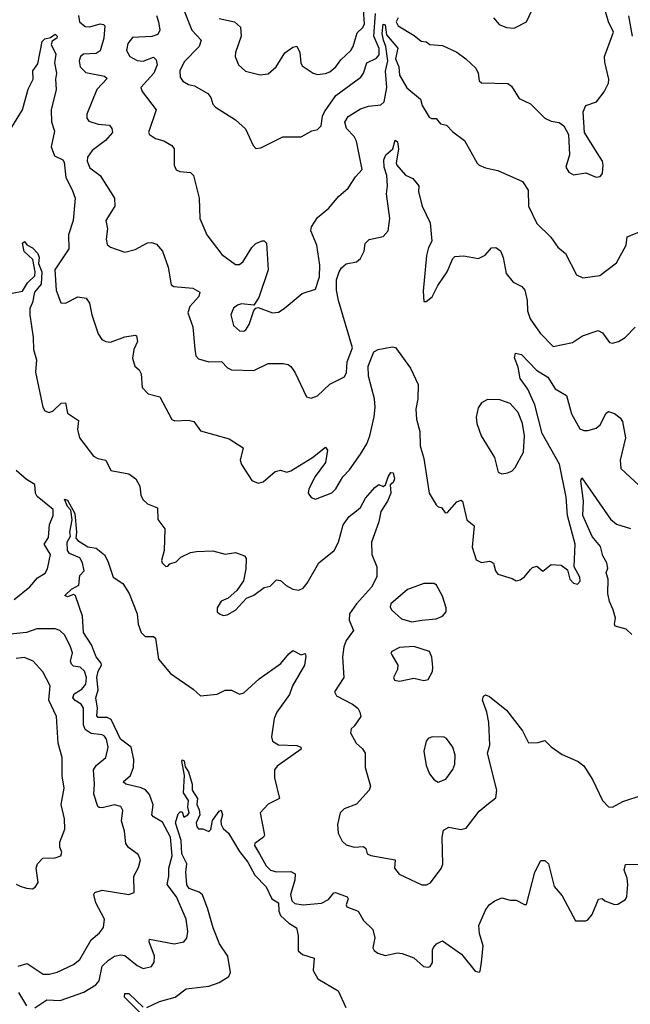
# Model space of a CAD drawing. Extents: x 1603745 to 1745082, y 385868 to 533966.
# Tile 325 of 646: x 1699692 to 1702672, y 433310 to 438115. Entities that reach past the tile are written whole.
import ezdxf

# ---------------------------------------------------------------- set-up
doc = ezdxf.new("R2010")
doc.units = 0

msp = doc.modelspace()

# ---------------------------------------------------------------- linework, layer by layer
at = {"layer": '0CON20XD'}
for points in [[(1700488.9, 438175), (1700531.2, 438065), (1700578.1, 438015), (1700568.5, 437985), (1700495, 437910), (1700473.8, 437865), (1700475.5, 437835), (1700488.1, 437815), (1700515, 437799.1), (1700545, 437793.1), (1700610, 437755), (1700624.2, 437735), (1700635, 437703.3), (1700648.3, 437688.3), (1700745, 437625.8), (1700793.2, 437583.2), (1700831.4, 437501.4), (1700845, 437486.7), (1700869.5, 437490.5), (1700975.9, 437544.1), (1701065, 437543.8), (1701117.8, 437572.2), (1701145, 437578.9), (1701162.4, 437597.6), (1701169.7, 437645), (1701178.8, 437665), (1701234.8, 437745.2), (1701356.5, 437835), (1701370.4, 437855), (1701386.8, 437905), (1701433.2, 437926.8), (1701446.2, 437943.8), (1701446.3, 437975), (1701420.8, 438035), (1701428.1, 438145)], [(1700665, 438121.8), (1700740, 438105), (1700768.8, 438078.8), (1700773.4, 438035), (1700745.4, 437955), (1700743.6, 437935), (1700760.5, 437895), (1700793.4, 437863.4), (1700865, 437845.5), (1700905, 437850.9), (1700944.1, 437885.9), (1700985.6, 437954.4), (1701025, 437982), (1701045, 437986.7), (1701059.5, 437955), (1701063.5, 437905), (1701070.3, 437890.3), (1701123.8, 437853.8), (1701145, 437847.5), (1701185, 437852.1), (1701205, 437860.6), (1701235.4, 437885), (1701259.9, 437920.1), (1701307.3, 437965), (1701319.7, 437985), (1701338.8, 438051.2), (1701365, 438075.6), (1701375, 438094.2), (1701369, 438165)], [(1702003.8, 438125), (1702032.1, 438092.1), (1702067.9, 438077.9), (1702105, 438074.5), (1702165, 438104.3), (1702195, 438166)], [(1699978.3, 438135), (1699983.4, 438105), (1700012.2, 438082.2), (1700035, 438080.6), (1700085, 438094.4), (1700101.7, 438091.7), (1700106.9, 438085), (1700102.5, 438025), (1700085, 437962.7), (1700065, 437950.8), (1700002.9, 437947.1), (1699988.2, 437935), (1699982.5, 437915), (1699987.3, 437885), (1700015, 437858), (1700105, 437840), (1700118.6, 437828.6), (1700069.1, 437775), (1700019.1, 437655), (1700018.9, 437635), (1700029.8, 437619.8), (1700075.3, 437605.3), (1700129.8, 437599.8), (1700141.1, 437585), (1700144.5, 437565), (1700110.4, 437525), (1700045, 437477.1), (1700023.3, 437445), (1700020.8, 437425), (1700035, 437392.5), (1700084.3, 437355), (1700154.4, 437245), (1700155.7, 437205), (1700112, 437135), (1700120, 437095), (1700114.3, 437045), (1700118.6, 437018.6), (1700134.5, 437004.5), (1700205, 436981.5), (1700255, 436994.4), (1700315, 437026.9), (1700335, 437028.6), (1700359.1, 437019.1), (1700389.2, 436985), (1700417, 436907), (1700431.1, 436821.1), (1700443.9, 436813.9), (1700537.5, 436805), (1700571.2, 436785), (1700565.6, 436765), (1700521.8, 436715), (1700512.5, 436685), (1700536.6, 436616.6), (1700546.9, 436506.9), (1700551.4, 436475), (1700565, 436460), (1700615, 436445.5), (1700677.3, 436447.3), (1700705.7, 436415.7), (1700725, 436407.1), (1700835, 436404), (1700905, 436438), (1700977.5, 436437.5), (1701001.7, 436431.7), (1701015, 436423.3), (1701034, 436395), (1701091.2, 436275), (1701115, 436267.5), (1701145, 436278.9), (1701205, 436336.7), (1701277.5, 436372.5), (1701286.4, 436393.6), (1701290, 436445), (1701315.8, 436514.2), (1701248.1, 436745), (1701238.6, 436795), (1701238.8, 436845), (1701250.3, 436885), (1701262, 436905), (1701285, 436923.8), (1701335, 436933.3), (1701355, 436949.4), (1701373.1, 436985), (1701377.2, 437022.8), (1701397.7, 437042.3), (1701465, 437056.9), (1701489.5, 437085), (1701498.8, 437145), (1701482.4, 437265), (1701487.7, 437305), (1701483.4, 437355), (1701470.4, 437395), (1701469.4, 437430.6), (1701478.2, 437455), (1701513.3, 437485), (1701525, 437527.5), (1701535, 437518.8), (1701539.8, 437485), (1701529.4, 437415), (1701532.5, 437405), (1701575, 437356.9), (1701610.6, 437340.6), (1701639.4, 437305), (1701637.8, 437275), (1701655.7, 437205), (1701694.4, 437124.4), (1701703.6, 437035), (1701686.7, 437003.3), (1701676.8, 436965), (1701660.9, 436790.9), (1701665, 436740), (1701675, 436740), (1701705, 436763.3), (1701732.4, 436817.6), (1701778, 436885), (1701805, 436950), (1701815, 436958.8), (1701857.5, 436962.5), (1701930.7, 436949.3), (1701964.1, 436965.9), (1701995, 437001.2), (1702015, 437003.3), (1702037.7, 436987.7), (1702052, 436955), (1702066.5, 436876.5), (1702100, 436835), (1702143.3, 436813.3), (1702156.4, 436795), (1702168.2, 436745), (1702170, 436695), (1702183.5, 436655), (1702231.9, 436585), (1702295, 436520), (1702390.5, 436539.5), (1702437.8, 436572.2), (1702515, 436597.8), (1702536.6, 436586.6), (1702569.8, 436539.8), (1702585, 436536.7), (1702615, 436544.1), (1702647.1, 436565), (1702696.2, 436615)], [(1700358.8, 438135), (1700370, 438105), (1700375.4, 438065), (1700366.7, 438043.3), (1700336.7, 438033.3), (1700242.1, 438027.9), (1700220.4, 437999.6), (1700213.4, 437965), (1700229.1, 437935), (1700265, 437915.9), (1700295, 437913.6), (1700345, 437931.9), (1700358.7, 437918.7), (1700362.1, 437895), (1700346.6, 437855), (1700282.9, 437785), (1700288.9, 437765), (1700358.6, 437675), (1700320.8, 437565), (1700326.2, 437555), (1700355, 437536), (1700395, 437524.2), (1700435, 437502), (1700445.8, 437485), (1700445.7, 437454.3), (1700446.2, 437405), (1700455, 437383.3), (1700473.9, 437373.9), (1700525, 437370), (1700540, 437355), (1700567.1, 437245), (1700570.5, 437145), (1700604.6, 437064.6), (1700679.1, 436969.1), (1700745, 436921.1), (1700765, 436920), (1700782.2, 436935), (1700825, 437003.8), (1700845, 437023.3), (1700875, 437036.7), (1700885, 437036.7), (1700896, 437025), (1700904, 436895), (1700859.7, 436760.3), (1700835, 436722.5), (1700775, 436727.9), (1700755, 436722.5), (1700735, 436707.1), (1700722.1, 436675), (1700735, 436622.5), (1700765, 436597.5), (1700785, 436595.6), (1700795, 436601.4), (1700811.9, 436628.1), (1700834, 436696), (1700845, 436707.5), (1700855, 436710), (1700925.8, 436684.2), (1700955, 436687.5), (1700982.5, 436705), (1701070.5, 436779.5), (1701135, 436800), (1701155, 436860), (1701156.5, 436916.5), (1701142.5, 437015), (1701112.7, 437085), (1701115.5, 437105), (1701145, 437150.6), (1701200.6, 437195), (1701247.4, 437252.6), (1701295, 437293.8), (1701330.9, 437349.1), (1701362.9, 437385), (1701335, 437521.9), (1701323.5, 437545), (1701286.7, 437585), (1701277.9, 437615), (1701295, 437642.5), (1701355, 437679.5), (1701395, 437693.5), (1701455, 437700), (1701471.1, 437715), (1701483.6, 437785), (1701476.4, 437863.6), (1701487.9, 437915), (1701479.3, 437985), (1701466.6, 438015), (1701461.3, 438048.7), (1701465, 438092.7), (1701475, 438090.6), (1701481.3, 438041.3), (1701536.8, 437976.8), (1701526.5, 437925), (1701542.2, 437885), (1701545.5, 437845), (1701582, 437782), (1701647.7, 437727.7), (1701656.4, 437696.4), (1701689.5, 437639.5), (1701702.3, 437632.3), (1701725, 437633.3), (1701745, 437607.5), (1701775, 437600), (1701805, 437568), (1701862, 437525), (1701924.3, 437415), (1701935, 437405.8), (1701965, 437392.5), (1702025, 437378.6), (1702145.5, 437325), (1702172.8, 437282.8), (1702175.8, 437205), (1702215, 437120), (1702283.9, 437053.9), (1702318.8, 437005), (1702355, 436974), (1702409.7, 436869.7), (1702440, 436855), (1702523, 436867), (1702605, 436928), (1702651.2, 437015), (1702656.2, 437055), (1702725, 437083.3)], [(1701538.3, 438125), (1701529.2, 438105), (1701538.9, 438085), (1701617.8, 438037.8), (1701650.5, 438010.5), (1701675, 438006.7), (1701693.9, 437993.9), (1701755, 437989.4), (1701825, 437956.2), (1701869.4, 437925), (1701918.3, 437878.3), (1701929.5, 437855), (1701935, 437816.7), (1701945, 437807.5), (1702075, 437804), (1702091.3, 437791.3), (1702130, 437730), (1702185, 437704), (1702255, 437634), (1702285, 437620), (1702325, 437614), (1702347.2, 437597.2), (1702370, 437555), (1702375.6, 437455), (1702357.5, 437395), (1702371.2, 437371.2), (1702395, 437358.8), (1702455, 437367.5), (1702505, 437346.2), (1702525, 437350), (1702535.7, 437365), (1702539.4, 437405), (1702535.6, 437425), (1702510.6, 437465), (1702448, 437565), (1702442.5, 437665), (1702455, 437696.2), (1702506.2, 437715), (1702545, 437763.3), (1702565.7, 437805), (1702567.5, 437825), (1702547.6, 437907.6), (1702546.7, 437935), (1702589.6, 438055), (1702566, 438105), (1702551.6, 438155)], [(1702682.4, 438035), (1702664.4, 438134.4)], [(1699640.3, 437569.7), (1699705.5, 437675), (1699733.7, 437776.3), (1699757.1, 437825), (1699756.2, 437865), (1699780.8, 437899.2), (1699801.8, 438008.2), (1699815, 438021.3), (1699841.5, 438028.5), (1699865, 438044.4), (1699874.4, 438035), (1699873.3, 438025), (1699850, 438010), (1699844.7, 437995), (1699867.9, 437947.9), (1699862.5, 437905), (1699871.7, 437855), (1699866.5, 437825), (1699870, 437775), (1699846.2, 437675), (1699847.6, 437617.6), (1699861.6, 437571.6), (1699844.7, 437495), (1699861.3, 437451.3), (1699901.7, 437431.7), (1699909.6, 437419.6), (1699916.7, 437345), (1699948.5, 437285), (1699962.1, 437245), (1699952.4, 437135), (1699930.8, 437065), (1699932.3, 436997.7), (1699863.9, 436895), (1699870, 436795), (1699893, 436733), (1699915, 436731.2), (1699975, 436763.1), (1700015.6, 436755.6), (1700032.2, 436732.2), (1700043.3, 436675), (1700075, 436582.5), (1700093.3, 436555), (1700112.5, 436545), (1700135, 436541.1), (1700205, 436567.1), (1700255, 436575.8), (1700262, 436572), (1700266.7, 436545), (1700249.1, 436505), (1700243.2, 436463.2), (1700253.8, 436425), (1700275, 436406.2), (1700285, 436387.5), (1700290.3, 436320.3), (1700318.7, 436288.7), (1700376.2, 436275), (1700433.9, 436163.9), (1700448.3, 436158.3), (1700515, 436160.6), (1700542.5, 436155), (1700575, 436109.2), (1700715, 436069.4), (1700783.3, 436025), (1700768, 435965), (1700774, 435945), (1700825, 435866), (1700855, 435853.6), (1700879.5, 435860.5), (1700939.1, 435910.9), (1700965, 435917.5), (1700995, 435907.5), (1701015, 435913.1), (1701121.1, 435978.9), (1701185, 436028.8), (1701193.8, 436013.8), (1701184.4, 435955), (1701134.2, 435885.8), (1701102.2, 435825), (1701100, 435805), (1701115, 435784), (1701135, 435775.7), (1701215, 435805.5), (1701235.5, 435825), (1701269.1, 435885), (1701301.5, 435918.5), (1701355, 435994.3), (1701386.4, 436045), (1701400.9, 436085), (1701422.4, 436177.6), (1701427, 436225), (1701423, 436265), (1701394.3, 436375), (1701392.8, 436425), (1701420.6, 436495), (1701440.6, 436505), (1701509.1, 436519.1), (1701525.6, 436515), (1701599.1, 436415), (1701637.1, 436335), (1701634.7, 436265), (1701624.7, 436215), (1701628.1, 436165), (1701644.7, 436105), (1701645.9, 436035), (1701663.5, 435973.5), (1701690, 435805), (1701725, 435747.5), (1701735, 435737.5), (1701750, 435735), (1701768.3, 435708.3), (1701779.3, 435710.7), (1701825, 435762.5), (1701845, 435770), (1701852.5, 435765), (1701874.1, 435674.1), (1701910, 435645), (1701900.7, 435540.7), (1701919.7, 435479.7), (1701945, 435466.2), (1701985, 435473.3), (1701995, 435470), (1702005, 435462.5), (1702014, 435425), (1702025, 435410), (1702095, 435388.8), (1702115, 435376.7), (1702135, 435381.2), (1702155, 435396.7), (1702185, 435432.5), (1702195, 435442.5), (1702215, 435447.5), (1702245, 435423.3), (1702285, 435456.2), (1702335, 435453.3), (1702365, 435430), (1702377.5, 435385), (1702394.5, 435364.5), (1702415, 435360), (1702427.1, 435375), (1702425.5, 435395), (1702397.5, 435445), (1702402, 435555), (1702366, 435695), (1702358.4, 435785), (1702326.7, 435946.7), (1702241.5, 436095), (1702205.6, 436235), (1702172, 436312), (1702134.3, 436364.3), (1702125, 436420), (1702106.5, 436465), (1702112.2, 436487.8), (1702141.2, 436481.2), (1702214.7, 436404.7), (1702269.9, 436369.9), (1702305, 436313.3), (1702360.9, 436280.9), (1702385, 436191.2), (1702425, 436119.2), (1702445, 436110), (1702465, 436110), (1702505, 436122.5), (1702525, 436137.5), (1702553.9, 436195), (1702565, 436202.5), (1702595, 436193.2), (1702622.3, 436172.3), (1702633.9, 436155), (1702648.1, 436075), (1702622.5, 435965), (1702625.5, 435925.5), (1702715, 435842.7)], [(1699655, 436780), (1699705, 436791.2), (1699729.3, 436830.7), (1699765.3, 436865), (1699767.9, 436885), (1699756.8, 436945), (1699714.5, 436984.5), (1699706.2, 437025), (1699715, 437032), (1699726.1, 437016.1), (1699755, 437001.6), (1699780.5, 436975), (1699786.3, 436955), (1699783.1, 436925), (1699799.7, 436885), (1699797.3, 436825), (1699764.8, 436785), (1699754.1, 436735), (1699742.2, 436705), (1699740.9, 436675), (1699757.9, 436565), (1699758.7, 436505), (1699773.3, 436455), (1699768.9, 436395), (1699805, 436224.2), (1699815, 436206.9), (1699835, 436197.5), (1699855, 436205.6), (1699895, 436244.2), (1699915, 436246.2), (1699924.6, 436194.6), (1699979.1, 436159.1), (1699974.5, 436114.5), (1699984.4, 436075), (1700052.9, 435985), (1700073.3, 435973.3), (1700112, 435965), (1700136.7, 435915), (1700225, 435899.5), (1700258.1, 435875), (1700278.8, 435838.8), (1700283.6, 435795), (1700293, 435773), (1700315, 435752.5), (1700365, 435732.5), (1700366.1, 435676.1), (1700400.5, 435630.5), (1700397.5, 435525), (1700383.9, 435476.1), (1700386.7, 435465)], [(1702045, 435898.5), (1702075, 435903.8), (1702095, 435913.6), (1702110.1, 435929.9), (1702150.7, 436005), (1702155.3, 436084.7), (1702146.2, 436145), (1702125, 436198.8), (1702085, 436242.1), (1702035, 436260.4), (1701975, 436261.6), (1701946.1, 436245), (1701929.2, 436220.8), (1701919.4, 436175), (1701922.6, 436145), (1701944.6, 436084.6), (1702008.9, 435978.9), (1702027.5, 435907.5), (1702045, 435898.5)], [(1699665, 435285.9), (1699741.8, 435348.2), (1699778.7, 435391.3), (1699816, 435414), (1699827.3, 435435), (1699842.5, 435505), (1699810.6, 435555), (1699831.7, 435588.3), (1699837.8, 435652.2), (1699855.4, 435695), (1699854.5, 435725), (1699777.6, 435787.6), (1699768.3, 435805), (1699765, 435847.1), (1699725, 435871), (1699675.4, 435915)], [(1700386.7, 435465), (1700405, 435446.7), (1700415, 435447.5), (1700425, 435460), (1700455, 435470), (1700478.1, 435491.9), (1700525, 435514.3), (1700555, 435520), (1700635, 435522.3), (1700695, 435506.8), (1700744.6, 435514.6), (1700788.8, 435498.8), (1700797.1, 435485), (1700795.8, 435435), (1700783.4, 435376.6), (1700751.1, 435328.9), (1700708.6, 435291.4), (1700675, 435278), (1700656, 435245), (1700655.9, 435225.9), (1700666.7, 435215), (1700685, 435207.5), (1700705, 435210), (1700745, 435233.8), (1700798.6, 435291.4), (1700835, 435306), (1700885, 435344), (1700915, 435350), (1700945, 435381.2), (1700965, 435378.8), (1700993.2, 435353.2), (1701025.5, 435335.5), (1701055, 435331.5), (1701075, 435341.1), (1701095, 435365.7), (1701151.5, 435465), (1701226, 435525), (1701247, 435565), (1701270.5, 435649.5), (1701299.5, 435690.5), (1701335, 435718.1), (1701355.9, 435735), (1701379.2, 435780.8), (1701425, 435832), (1701445, 435846.7), (1701465, 435837.5), (1701477.5, 435845), (1701489.4, 435885), (1701503.8, 435906.2), (1701515, 435904), (1701521.2, 435875), (1701515, 435856), (1701500, 435845), (1701502.5, 435805), (1701486.6, 435765), (1701454.6, 435715), (1701443.9, 435665), (1701408.8, 435565), (1701411.1, 435505), (1701435.5, 435445), (1701435, 435396.7), (1701409.6, 435345), (1701336.4, 435265), (1701302.2, 435215), (1701300, 435185), (1701321.4, 435135), (1701285.6, 435085), (1701273.3, 435055), (1701267.5, 435005), (1701274, 434905), (1701227.5, 434835), (1701237.5, 434815), (1701316.7, 434775), (1701342.5, 434755), (1701352.5, 434735), (1701357.5, 434715), (1701325, 434667.5), (1701310, 434655), (1701306.7, 434635), (1701334, 434585), (1701365, 434556.2), (1701377.5, 434535), (1701377.5, 434465), (1701403.8, 434375), (1701396.7, 434355), (1701335, 434286.7), (1701275.8, 434264.2), (1701256.2, 434245), (1701242.4, 434187.6), (1701246.2, 434145), (1701265, 434105.6), (1701285, 434087.5), (1701325, 434077.5), (1701369.3, 434079.3), (1701380.7, 434070.7), (1701387.5, 434045), (1701405, 434036.2), (1701525, 434015.7), (1701520.8, 433975), (1701543.3, 433945), (1701655, 433892.9), (1701676.8, 433893.2), (1701697.4, 433902.6), (1701748.1, 433971.9), (1701756.5, 433993.5), (1701753.1, 434125), (1701760.6, 434159.4), (1701786.1, 434173.9), (1701845, 434163.1), (1701870.9, 434169.1), (1701935, 434253.3), (1701980.3, 434289.7), (1702015, 434318), (1702020, 434355), (1701974.6, 434535), (1701986.2, 434575), (1701981.9, 434685), (1701972.2, 434735), (1701951.1, 434795), (1701955, 434813.3), (1701965, 434820), (1701985, 434812.5), (1702067.5, 434745), (1702145.7, 434645), (1702175, 434586.7), (1702223, 434587), (1702255, 434597.5), (1702286.1, 434566.1), (1702339.3, 434529.3), (1702417.5, 434495), (1702445, 434473.3), (1702486.8, 434406.8), (1702535.8, 434305), (1702565, 434274), (1702585, 434272), (1702635, 434299.2), (1702735, 434332.5)], [(1702678.7, 435115), (1702651.1, 435141.1), (1702598, 435155), (1702594.4, 435165), (1702600.4, 435195), (1702588.5, 435235), (1702570.5, 435275), (1702562.7, 435315), (1702564.5, 435385), (1702554.4, 435415), (1702561.9, 435438.1), (1702557.9, 435465), (1702538.5, 435498.5), (1702526.2, 435545), (1702485, 435592.3), (1702440.8, 435695), (1702443.6, 435765), (1702430, 435865), (1702435, 435880), (1702575, 435678.2), (1702605, 435653.8), (1702672.1, 435632.1)], [(1699765, 433293.2), (1699825, 433331.6), (1699889.1, 433329.1), (1700005, 433369.7), (1700062.9, 433405), (1700079.3, 433425), (1700095, 433495.7), (1700124.7, 433525.3), (1700155.3, 433544.7), (1700185, 433550.8), (1700205, 433547.7), (1700265, 433500), (1700295, 433484.4), (1700335, 433494.2), (1700348.5, 433515), (1700350.4, 433545), (1700324.3, 433615), (1700325, 433628), (1700445, 433604.3), (1700492.5, 433615), (1700507.9, 433632.1), (1700513.3, 433665), (1700503.8, 433725), (1700456.5, 433835), (1700410.9, 433895), (1700420.3, 433935), (1700419.6, 433975), (1700435.9, 434034.1), (1700427.9, 434125), (1700389.5, 434199.5), (1700344.5, 434224.5), (1700337.3, 434235), (1700343.7, 434283.7), (1700325, 434333.5), (1700305.9, 434355.9), (1700285, 434366.8), (1700210, 434385), (1700197.5, 434395), (1700233.4, 434426.6), (1700247.8, 434465), (1700248.6, 434505), (1700236.3, 434565), (1700183.9, 434603.9), (1700139.1, 434699.1), (1700119.1, 434709.1), (1700075, 434710.4), (1700067.7, 434717.7), (1700071.7, 434755), (1700063.2, 434805), (1700075.4, 434844.6), (1700068.2, 434905), (1700074.7, 434935.3), (1700090.4, 434965), (1700089.1, 434975), (1700065, 435005.4), (1700041.9, 435065), (1700002.7, 435125), (1699998.1, 435205), (1699965, 435303.8), (1699955, 435309.2), (1699925, 435298.9), (1699912.9, 435305), (1699945, 435335.7), (1699981.2, 435355), (1699985, 435402.5), (1700006.2, 435425), (1699998.5, 435465), (1699985, 435488.9), (1699935, 435510.4), (1699925.2, 435525), (1699924.2, 435565), (1699939.5, 435595), (1699937.1, 435615), (1699948.1, 435675), (1699941.5, 435721.5), (1699925, 435740), (1699910, 435775), (1699925, 435771.1), (1699960.8, 435705), (1699969.7, 435615), (1699966.5, 435585), (1699975, 435573.8), (1700025, 435542), (1700065, 435536.7), (1700105, 435503.3), (1700122.1, 435472.1), (1700148.8, 435395), (1700195, 435364.2), (1700226.9, 435315), (1700265.4, 435215), (1700270.3, 435165), (1700284, 435124), (1700305, 435104.5), (1700344.2, 435104.2), (1700355, 435097.5), (1700368.6, 434995), (1700427.3, 434925), (1700538.2, 434848.2), (1700575, 434815.8), (1700655, 434823.8), (1700695, 434842.5), (1700725, 434843.3), (1700764, 434824), (1700785, 434830), (1700861, 434899), (1700966.8, 434973.2), (1701005, 435020.8), (1701025, 435036), (1701065, 435016), (1701085, 435022.5), (1701088.8, 435008.8), (1701082.3, 434965), (1701023, 434865), (1701008.5, 434821.5), (1700946.9, 434735), (1700933.1, 434705), (1700920, 434615), (1700925, 434594.3), (1700955, 434576.8), (1701045, 434573.3), (1701063.8, 434565), (1701066, 434555), (1700948.5, 434471.5), (1700935.7, 434455), (1700935.6, 434415), (1700960, 434315), (1700905, 434287.5), (1700865.7, 434245), (1700886.9, 434135), (1700882, 434125), (1700840, 434095), (1700838, 434085), (1700862.9, 434045), (1700895, 433986), (1700916, 433965), (1700945, 433956.9), (1701015, 433958.5), (1701037.1, 433947.1), (1701034, 433915), (1701014, 433845), (1701019.6, 433815), (1701035, 433801.5), (1701075, 433794.7), (1701165, 433804.1), (1701199.2, 433820.8), (1701225, 433854.3), (1701233.8, 433856.2), (1701289.4, 433835), (1701295.6, 433825), (1701285.6, 433795), (1701289.2, 433785), (1701343.8, 433763.8), (1701369.3, 433719.3), (1701415.3, 433675.3), (1701424.5, 433635), (1701415.6, 433585), (1701421.8, 433571.8), (1701439.4, 433559.4), (1701475, 433547.8), (1701535, 433561.4), (1701558.3, 433558.3), (1701615, 433536.2), (1701662.5, 433495), (1701685, 433490.8), (1701695.8, 433495), (1701706.7, 433513.3), (1701707.1, 433575), (1701712.2, 433587.8), (1701726.2, 433605), (1701755, 433620), (1701848.8, 433555), (1701915, 433471.2), (1701935, 433466.7), (1701938.6, 433471.4), (1701945.5, 433515), (1701954.6, 433595), (1701936.7, 433655), (1701931.9, 433695), (1701965, 433770), (1701983.8, 433795), (1702010, 433815), (1702045, 433828.8), (1702085, 433818.8), (1702115, 433818.8), (1702155, 433796.2), (1702165, 433797.5), (1702205.7, 433955), (1702235, 434012.5), (1702255, 434012.5), (1702273.3, 433995), (1702300, 433885), (1702339.4, 433839.4), (1702405, 433717.5), (1702455, 433717.5), (1702465, 433722.5), (1702485, 433747.5), (1702516.4, 433823.6), (1702535, 433826.7), (1702547.5, 433815), (1702595, 433796.7), (1702610.7, 433799.3), (1702647.8, 433822.2), (1702654.4, 433835.6), (1702660, 433895), (1702657.2, 433925), (1702642.5, 433965), (1702648.2, 433991.8), (1702755, 433993.1)], [(1701605, 435176.5), (1701655, 435184.3), (1701725, 435191.2), (1701755.5, 435204.5), (1701772.9, 435225), (1701773.5, 435245), (1701755, 435301.2), (1701725.8, 435355), (1701714.1, 435364.1), (1701665, 435364.4), (1701585, 435334.4), (1701503.1, 435265), (1701500.3, 435250.3), (1701505.8, 435235), (1701555, 435190.5), (1701605, 435176.5)], [(1699685, 433496.7), (1699728.3, 433508.3), (1699806.4, 433456.4), (1699835, 433456.2), (1699875, 433466), (1699955, 433504), (1699985, 433528), (1700041.5, 433625), (1700081.2, 433658.8), (1700101.4, 433685), (1700106.5, 433725), (1700064.3, 433805.7), (1700054.2, 433845), (1700058.8, 433855), (1700095, 433866.4), (1700225, 433845.5), (1700250.8, 433855), (1700248.6, 433935), (1700272, 433978), (1700281.9, 434015), (1700270.9, 434040.9), (1700223.1, 434075), (1700209.6, 434095), (1700203.9, 434155), (1700189.3, 434205), (1700195.5, 434255), (1700185.6, 434275), (1700155, 434283.9), (1700095, 434268.9), (1700080.4, 434270.4), (1700073.9, 434275), (1700053.4, 434335), (1700056.7, 434385), (1700051.6, 434455), (1700064.4, 434475.6), (1700112.5, 434515), (1700123.8, 434565), (1700115, 434603.8), (1700105, 434619.2), (1700095, 434625.5), (1700041.5, 434631.5), (1700011.7, 434651.7), (1700003.6, 434673.6), (1700002.5, 434755), (1699991.8, 434775), (1699961.9, 434791.9), (1699951.3, 434805), (1699957.8, 434825), (1699995, 434848), (1700015, 434871.9), (1700018.4, 434905), (1700008.8, 434935), (1699987.5, 434955), (1699955, 434960.9), (1699945, 434969.6), (1699940.5, 434985), (1699949.2, 435025), (1699939.7, 435055), (1699911.9, 435111.9), (1699887.5, 435135), (1699865, 435143.1), (1699775, 435142.7), (1699724.5, 435124.5), (1699645, 435116.5)], [(1701545, 434887.5), (1701615, 434902.1), (1701665, 434890.9), (1701685, 434894.5), (1701706.4, 434933.6), (1701708.6, 434955), (1701703.7, 435003.7), (1701691.4, 435031.4), (1701615, 435055.5), (1701545, 435051.4), (1701507.7, 435032.3), (1701503.8, 435025), (1701508, 435015), (1701536.7, 434965), (1701535, 434943.3), (1701515.7, 434905), (1701521.5, 434891.5), (1701545, 434887.5)], [(1699675, 433896.2), (1699695, 433886.2), (1699725, 433876), (1699755, 433874), (1699767.9, 433882.1), (1699781.9, 433905), (1699771.9, 433975), (1699779.2, 433995), (1699805, 434022.5), (1699865.8, 434024.2), (1699892.5, 434035), (1699897, 434053), (1699887, 434077), (1699888, 434102), (1699911.4, 434165), (1699910, 434215), (1699894.6, 434285.4), (1699908.7, 434365), (1699898.4, 434425), (1699900, 434515), (1699880, 434585), (1699870.9, 434715), (1699833.8, 434795), (1699840, 434865), (1699805, 434932.9), (1699758, 434985), (1699715, 435002.9), (1699675, 434996.9)], [(1701735, 434394.5), (1701770.9, 434409.1), (1701805, 434455.8), (1701815, 434482.5), (1701816.6, 434526.6), (1701805.4, 434565), (1701775, 434606.9), (1701763.5, 434613.5), (1701705, 434615.4), (1701685, 434606.4), (1701675, 434594.2), (1701664.7, 434544.7), (1701676.4, 434475), (1701691.5, 434435), (1701714.3, 434405), (1701735, 434394.5)], [(1700312.5, 433295), (1700375, 433323.8), (1700450, 433345), (1700503.8, 433385), (1700615, 433399.1), (1700665, 433416.8), (1700712, 433445), (1700721.4, 433465), (1700707.5, 433545), (1700666.5, 433605), (1700636.9, 433683.1), (1700610.9, 433775), (1700583.8, 433843.8), (1700567.3, 433857.3), (1700518.5, 433875), (1700507.3, 433892.7), (1700503.1, 433955), (1700507.5, 433995), (1700482.9, 434045), (1700479.4, 434109.4), (1700452.5, 434195), (1700465, 434240), (1700475, 434250), (1700485, 434250), (1700493.3, 434223.3), (1700513.3, 434235), (1700518.6, 434245), (1700512.5, 434272.5), (1700515.6, 434305), (1700491.9, 434341.9), (1700496.9, 434426.9), (1700483.1, 434496.9), (1700485, 434503.3), (1700495, 434498), (1700499.5, 434469.5), (1700515, 434443.8), (1700534.2, 434385), (1700534.1, 434355), (1700559.2, 434315), (1700556.4, 434285), (1700568.6, 434258.6), (1700571.6, 434235), (1700553.8, 434195), (1700555.9, 434175.9), (1700565, 434166.7), (1700586.4, 434166.4), (1700615, 434152.5), (1700625, 434162.5), (1700633, 434207), (1700665, 434252), (1700675, 434256.7), (1700682.2, 434235), (1700673.3, 434205), (1700675, 434187.5), (1700685, 434167.5), (1700711.2, 434145), (1700765.3, 434055.3), (1700805, 434003.8), (1700839.5, 433939.5), (1700895, 433883.5), (1700921.8, 433825), (1700954.6, 433804.6), (1700957, 433765), (1700965, 433743.1), (1701005.8, 433705.8), (1701043, 433683), (1701051, 433645), (1701051.2, 433571.2), (1701072.2, 433552.2), (1701128.8, 433535), (1701124.5, 433475), (1701146.7, 433435), (1701246.3, 433376.3), (1701283.6, 433293.6)], [(1699686.8, 433366.8), (1699725, 433302.1)], [(1700285, 433263.3), (1700202.7, 433345), (1700205, 433362.2), (1700225, 433362.5), (1700295, 433296.7)]]:
    msp.add_lwpolyline(points, dxfattribs=at)

doc.saveas('drawing.dxf')
